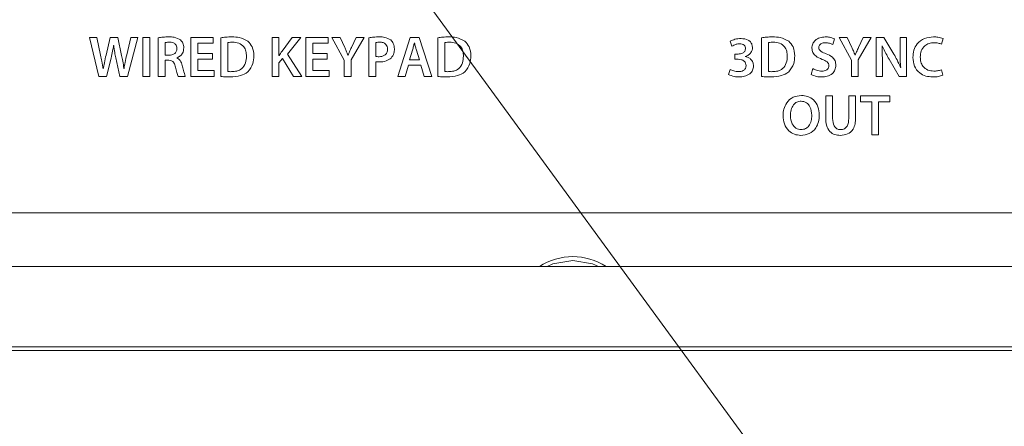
# Model space of a CAD drawing. Header units: millimetres. Extents: x 0 to 1118, y 0 to 864.
# Tile 279 of 390: x 839.25 to 851.89, y 389.44 to 394.65. Entities that reach past the tile are written whole.
import ezdxf

# ---------------------------------------------------------------- set-up
doc = ezdxf.new("R2010")
doc.units = ezdxf.units.MM
doc.styles.add('SLDTEXTSTYLE0', font='TXT', dxfattribs={"width": 0.605})
doc.dimstyles.new('SLDDIMSTYLE0', dxfattribs={"dimtxt": 3.175, "dimasz": 3.302, "dimexe": 0, "dimexo": 0.0625, "dimgap": 0.79375, "dimtad": 0, "dimtih": 1, "dimtoh": 1, "dimdec": 1, "dimlfac": 4, "dimrnd": 1e-09, "dimzin": 12, "dimdsep": 46, "dimtxsty": 'SLDTEXTSTYLE0', "dimsah": 1, "dimcen": 0.09, "dimadec": 0, "dimazin": 3, "dimtfac": 1, "dimtofl": 0, "dimtmove": 0, "dimatfit": 3, "dimfxl": 1, "dimfrac": 2, "dimtolj": 1, "dimtzin": 12, "dimarcsym": 0})

# ---------------------------------------------------------------- blocks, each defined once
blk = doc.blocks.new('_D_17')
at = {"color": 7, "linetype": 'Continuous', "lineweight": 0}
for p, q in [((900.769, 417.364), (739.354, 417.364)), ((740.954, 417.364), (740.954, 402.787)), ((740.954, 383.339), (740.954, 397.915)), ((785.651, 383.339), (739.354, 383.339))]:
    blk.add_line(p, q, dxfattribs=at)
for points in [[(740.954, 417.364), (740.446, 414.062), (741.462, 414.062)], [(740.954, 383.339), (741.462, 386.641), (740.446, 386.641)]]:
    blk.add_solid(points, dxfattribs=at)
at = {"color": 7, "linetype": 'Continuous', "lineweight": 0, "insert": (735.497, 402.008), "char_height": 3.175, "attachment_point": 1, "style": 'SLDTEXTSTYLE0'}
blk.add_mtext('136.1', dxfattribs=at)

msp = doc.modelspace()

# ---------------------------------------------------------------- linework, layer by layer
at = {"color": 7, "linetype": 'Continuous', "lineweight": 0}
msp.add_line((832.1452, 411.7342), (863.6514, 368.6663), dxfattribs=at)
at = {"color": 9, "linetype": 'Continuous', "lineweight": 0}
for p, q in [((840.2379, 394.4261), (840.141, 394.4261)), ((840.141, 394.4261), (840.2631, 393.9261)), ((840.2853, 394.1971), (840.2379, 394.4261)), ((840.4095, 394.4261), (840.3555, 394.2001)), ((840.5049, 394.4261), (840.4095, 394.4261)), ((840.5545, 394.1963), (840.5049, 394.4261)), ((840.6721, 394.4261), (840.6203, 394.2026)), ((840.6307, 393.9261), (840.7645, 394.4261)), ((840.7645, 394.4261), (840.6721, 394.4261)), ((840.8271, 394.4261), (840.8271, 393.9261)), ((840.9155, 394.4261), (840.8271, 394.4261)), ((840.9155, 393.9261), (840.9155, 394.4261)), ((841.0261, 394.4226), (841.0261, 393.9261)), ((841.7323, 394.4261), (841.4446, 394.4261)), ((841.4446, 394.4261), (841.4446, 393.9261)), ((841.7323, 394.3515), (841.7323, 394.4261)), ((841.8288, 394.423), (841.8288, 393.9254)), ((842.5758, 394.4261), (842.4875, 394.4261)), ((842.4875, 394.4261), (842.4875, 393.9261)), ((842.5758, 394.1961), (842.5758, 394.4261)), ((842.7448, 394.4261), (842.6144, 394.2503)), ((842.6855, 394.2132), (842.8574, 394.4261)), ((842.8574, 394.4261), (842.7448, 394.4261)), ((843.2074, 394.4261), (842.9197, 394.4261)), ((842.9197, 394.4261), (842.9197, 393.9261)), ((843.2074, 394.3515), (843.2074, 394.4261)), ((843.3597, 394.4261), (843.2559, 394.4261)), ((843.2559, 394.4261), (843.4137, 394.1345)), ((843.4195, 394.2976), (843.3597, 394.4261)), ((843.5021, 394.1368), (843.6681, 394.4261)), ((843.5651, 394.4261), (843.505, 394.2977)), ((843.6681, 394.4261), (843.5651, 394.4261)), ((843.7294, 394.4227), (843.7294, 393.9261)), ((844.2598, 394.4261), (844.0999, 393.9261)), ((844.376, 394.4261), (844.2598, 394.4261)), ((844.5381, 393.9261), (844.376, 394.4261)), ((844.6144, 394.423), (844.6144, 393.9254)), ((848.772, 394.423), (848.772, 393.9254)), ((849.6847, 394.3346), (849.7058, 394.4078)), ((849.8706, 394.4261), (849.7668, 394.4261)), ((849.7668, 394.4261), (849.9247, 394.1345)), ((849.9305, 394.2976), (849.8706, 394.4261)), ((850.013, 394.1368), (850.179, 394.4261)), ((850.076, 394.4261), (850.016, 394.2977)), ((850.179, 394.4261), (850.076, 394.4261)), ((850.3418, 394.4261), (850.2403, 394.4261)), ((850.2403, 394.4261), (850.2403, 393.9261)), ((850.4706, 394.2104), (850.3418, 394.4261)), ((850.6305, 394.4254), (850.549, 394.4254)), ((850.549, 394.4254), (850.549, 394.2511)), ((850.6305, 393.9261), (850.6305, 394.4254)), ((851.0816, 394.339), (851.1016, 394.411)), ((840.4524, 394.3239), (840.4539, 394.324)), ((841.1144, 394.1991), (841.1144, 394.3606)), ((841.533, 394.22), (841.533, 394.3515)), ((841.533, 394.3515), (841.7323, 394.3515)), ((841.9172, 393.9892), (841.9172, 394.3598)), ((843.0081, 394.22), (843.0081, 394.3515)), ((843.0081, 394.3515), (843.2074, 394.3515)), ((843.8177, 394.1829), (843.8177, 394.3605)), ((844.3138, 394.3582), (844.3153, 394.3583)), ((844.3405, 394.2631), (844.3797, 394.1379)), ((844.7028, 393.9892), (844.7028, 394.3598)), ((848.3699, 394.3777), (848.3906, 394.3132)), ((848.8604, 393.9892), (848.8604, 394.3598)), ((850.3175, 394.317), (850.3196, 394.3178)), ((840.3614, 393.9261), (840.4191, 394.1612)), ((840.4813, 394.1635), (840.533, 393.9261)), ((841.1677, 394.1991), (841.1144, 394.1991)), ((841.2662, 394.1628), (841.2662, 394.165)), ((841.7212, 394.22), (841.533, 394.22)), ((841.533, 394.0007), (841.533, 394.1459)), ((841.533, 394.1459), (841.7212, 394.1459)), ((841.7212, 394.1459), (841.7212, 394.22)), ((842.5781, 394.196), (842.5758, 394.1961)), ((842.5758, 394.1019), (842.6203, 394.1553)), ((842.6203, 394.1553), (842.7618, 393.9261)), ((842.8685, 393.9261), (842.6855, 394.2132)), ((843.1963, 394.22), (843.0081, 394.22)), ((843.0081, 394.0007), (843.0081, 394.1459)), ((843.0081, 394.1459), (843.1963, 394.1459)), ((843.1963, 394.1459), (843.1963, 394.22)), ((843.4626, 394.1983), (843.4611, 394.1983)), ((843.5021, 393.9261), (843.5021, 394.1368)), ((844.2516, 394.1379), (844.2901, 394.2606)), ((844.3797, 394.1379), (844.2516, 394.1379)), ((848.4707, 394.2128), (848.4298, 394.2128)), ((848.4298, 394.2128), (848.4298, 394.1462)), ((848.4298, 394.1462), (848.4721, 394.1462)), ((848.5621, 394.1809), (848.5621, 394.1825)), ((849.9736, 394.1983), (849.9721, 394.1983)), ((850.013, 393.9261), (850.013, 394.1368)), ((850.4091, 394.1452), (850.5394, 393.9261)), ((840.3193, 394.0213), (840.3178, 394.0213)), ((840.5863, 394.0275), (840.5848, 394.0275)), ((841.1144, 393.9261), (841.1144, 394.1324)), ((841.1144, 394.1324), (841.1597, 394.1324)), ((842.5758, 393.9261), (842.5758, 394.1019)), ((843.4137, 394.1345), (843.4137, 393.9261)), ((843.8177, 393.9261), (843.8177, 394.1141)), ((844.1939, 393.9261), (844.2368, 394.0702)), ((844.2368, 394.0702), (844.3952, 394.0702)), ((844.3952, 394.0702), (844.4404, 393.9261)), ((848.3666, 394.0167), (848.3457, 393.9503)), ((849.4284, 394.0256), (849.4088, 393.9502)), ((849.9247, 394.1345), (849.9247, 393.9261)), ((850.3218, 393.9261), (850.3218, 394.1049)), ((850.557, 394.0419), (850.5555, 394.0419)), ((851.0972, 393.9411), (851.0823, 394.0124)), ((840.2631, 393.9261), (840.3614, 393.9261)), ((840.533, 393.9261), (840.6307, 393.9261)), ((840.8271, 393.9261), (840.9155, 393.9261)), ((841.0261, 393.9261), (841.1144, 393.9261)), ((841.2808, 393.926), (841.3731, 393.9261)), ((841.4446, 393.9261), (841.7434, 393.9261)), ((841.7434, 394.0007), (841.533, 394.0007)), ((841.7434, 393.9261), (841.7434, 394.0007)), ((842.4875, 393.9261), (842.5758, 393.9261)), ((842.7618, 393.9261), (842.8685, 393.9261)), ((842.9197, 393.9261), (843.2185, 393.9261)), ((843.2185, 394.0007), (843.0081, 394.0007)), ((843.2185, 393.9261), (843.2185, 394.0007)), ((843.4137, 393.9261), (843.5021, 393.9261)), ((843.7294, 393.9261), (843.8177, 393.9261)), ((844.0999, 393.9261), (844.1939, 393.9261)), ((844.4404, 393.9261), (844.5381, 393.9261)), ((849.9247, 393.9261), (850.013, 393.9261)), ((850.2403, 393.9261), (850.3218, 393.9261)), ((850.5394, 393.9261), (850.6305, 393.9261)), ((849.282, 393.6823), (849.2819, 393.6823)), ((849.5953, 393.6761), (849.5953, 393.3909)), ((849.6837, 393.6761), (849.5953, 393.6761)), ((849.6837, 393.3858), (849.6837, 393.6761)), ((849.9787, 393.6761), (849.8904, 393.6761)), ((849.8904, 393.6761), (849.8904, 393.3858)), ((849.9787, 393.3917), (849.9787, 393.6761)), ((850.4175, 393.6761), (850.0431, 393.6761)), ((850.0431, 393.6761), (850.0431, 393.6015)), ((850.4175, 393.6015), (850.4175, 393.6761)), ((849.2797, 393.6089), (849.2797, 393.6089)), ((850.0431, 393.6015), (850.1854, 393.6015)), ((850.1854, 393.6015), (850.1854, 393.1761)), ((850.2737, 393.1761), (850.2737, 393.6015)), ((850.2737, 393.6015), (850.4175, 393.6015)), ((850.1854, 393.1761), (850.2737, 393.1761)), ((809.5412, 390.4582), (883.1475, 390.4582)), ((883.1475, 390.409), (809.5412, 390.409))]:
    msp.add_line(p, q, dxfattribs=at)
at = {"color": 7, "linetype": 'Continuous', "lineweight": 15}
for p, q in [((809.9719, 392.1756), (882.7219, 392.1756)), ((882.8519, 391.4886), (809.8368, 391.4886))]:
    msp.add_line(p, q, dxfattribs=at)
at = {"color": 7, "linetype": 'Continuous', "lineweight": 15, "flags": 128}
for points in [[(846.3469, 391.5651), (846.092, 391.5202), (846.0181, 391.4886)], [(846.6756, 391.4886), (846.6017, 391.5202), (846.3469, 391.5651)]]:
    msp.add_lwpolyline(points, dxfattribs=at)
at = {"color": 7, "linetype": 'Continuous', "lineweight": 15}
msp.add_arc((846.3469, 390.8201), 0.7937, 57.37702, 122.62298, dxfattribs=at)
at = {"color": 9, "linetype": 'Continuous', "lineweight": 0}
for points, knots in [([(841.1612, 394.4328), (841.1358, 394.4324), (841.0906, 394.4316), (841.0458, 394.4254), (841.0261, 394.4226)], [0, 0, 0, 0, 0.5600311, 1, 1, 1, 1]), ([(841.3127, 394.3936), (841.2861, 394.4076), (841.2385, 394.4326), (841.1849, 394.4328), (841.1612, 394.4328)], [0, 0, 0, 0, 0.5573206, 1, 1, 1, 1]), ([(841.3546, 394.2924), (841.3528, 394.314), (841.3497, 394.3526), (841.324, 394.3811), (841.3127, 394.3936)], [0, 0, 0, 0, 0.5603241, 1, 1, 1, 1]), ([(841.9717, 394.4328), (841.945, 394.4325), (841.8971, 394.432), (841.8497, 394.4257), (841.8288, 394.423)], [0, 0, 0, 0, 0.560025, 1, 1, 1, 1]), ([(842.1765, 394.3778), (842.1407, 394.397), (842.0764, 394.4314), (842.0038, 394.4324), (841.9717, 394.4328)], [0, 0, 0, 0, 0.5578967, 1, 1, 1, 1]), ([(843.8659, 394.4328), (843.8403, 394.4326), (843.7945, 394.4322), (843.7493, 394.4256), (843.7294, 394.4227)], [0, 0, 0, 0, 0.5601152, 1, 1, 1, 1]), ([(844.0104, 394.3933), (843.9852, 394.407), (843.9399, 394.4316), (843.8886, 394.4325), (843.8659, 394.4328)], [0, 0, 0, 0, 0.5577291, 1, 1, 1, 1]), ([(844.0578, 394.2795), (844.0557, 394.3038), (844.052, 394.3471), (844.0231, 394.3792), (844.0104, 394.3933)], [0, 0, 0, 0, 0.5602212, 1, 1, 1, 1]), ([(844.7573, 394.4328), (844.7305, 394.4325), (844.6827, 394.432), (844.6353, 394.4257), (844.6144, 394.423)], [0, 0, 0, 0, 0.560025, 1, 1, 1, 1]), ([(844.9621, 394.3778), (844.9262, 394.397), (844.862, 394.4314), (844.7894, 394.4324), (844.7573, 394.4328)], [0, 0, 0, 0, 0.5578967, 1, 1, 1, 1]), ([(848.5084, 394.4122), (848.4812, 394.4107), (848.4327, 394.408), (848.3891, 394.387), (848.3699, 394.3777)], [0, 0, 0, 0, 0.5602934, 1, 1, 1, 1]), ([(848.6545, 394.2979), (848.6534, 394.3109), (848.651, 394.3369), (848.6295, 394.3707), (848.5842, 394.4061), (848.5396, 394.4097), (848.5084, 394.4122)], [0, 0, 0, 0, 0.1870365, 0.3739214, 0.5609735, 1, 1, 1, 1]), ([(848.9149, 394.4328), (848.8881, 394.4325), (848.8403, 394.432), (848.7929, 394.4257), (848.772, 394.423)], [0, 0, 0, 0, 0.560025, 1, 1, 1, 1]), ([(849.1197, 394.3778), (849.0838, 394.397), (849.0196, 394.4314), (848.947, 394.4324), (848.9149, 394.4328)], [0, 0, 0, 0, 0.5578967, 1, 1, 1, 1]), ([(849.5893, 394.4328), (849.5658, 394.4311), (849.5189, 394.4278), (849.4601, 394.395), (849.4231, 394.3449), (849.419, 394.308), (849.417, 394.2895)], [0, 0, 0, 0, 0.2808324, 0.5601744, 0.7799873, 1, 1, 1, 1]), ([(849.7058, 394.4078), (849.6848, 394.4163), (849.6474, 394.4313), (849.6071, 394.4324), (849.5893, 394.4328)], [0, 0, 0, 0, 0.5592731, 1, 1, 1, 1]), ([(850.9801, 394.4328), (850.9406, 394.4291), (850.8618, 394.4217), (850.7693, 394.3539), (850.721, 394.2625), (850.7161, 394.2007), (850.7137, 394.1697)], [0, 0, 0, 0, 0.280141, 0.5592569, 0.7792445, 1, 1, 1, 1]), ([(851.1016, 394.411), (851.0795, 394.4184), (851.04, 394.4316), (850.9984, 394.4325), (850.9801, 394.4328)], [0, 0, 0, 0, 0.5592172, 1, 1, 1, 1]), ([(840.4191, 394.1612), (840.4263, 394.1914), (840.4391, 394.2453), (840.4484, 394.2999), (840.4524, 394.3239)], [0, 0, 0, 0, 0.5599829, 1, 1, 1, 1]), ([(840.4539, 394.324), (840.4578, 394.2939), (840.4649, 394.24), (840.4763, 394.1869), (840.4813, 394.1635)], [0, 0, 0, 0, 0.559968, 1, 1, 1, 1]), ([(841.1144, 394.3606), (841.1247, 394.3622), (841.1432, 394.3649), (841.1618, 394.365), (841.17, 394.3651)], [0, 0, 0, 0, 0.5596175, 1, 1, 1, 1]), ([(841.2662, 394.2833), (841.2646, 394.2695), (841.2614, 394.242), (841.2328, 394.2136), (841.1999, 394.2009), (841.1784, 394.1997), (841.1677, 394.1991)], [0, 0, 0, 0, 0.2795576, 0.55825, 0.7788315, 1, 1, 1, 1]), ([(841.17, 394.3651), (841.1834, 394.3644), (841.2102, 394.363), (841.245, 394.3455), (841.2639, 394.315), (841.2655, 394.2939), (841.2662, 394.2833)], [0, 0, 0, 0, 0.280926, 0.5601077, 0.7794374, 1, 1, 1, 1]), ([(841.2662, 394.165), (841.28, 394.1719), (841.3076, 394.1856), (841.3456, 394.2281), (841.3512, 394.2681), (841.3546, 394.2924)], [0, 0, 0, 0, 0.2807722, 0.5615988, 1, 1, 1, 1]), ([(841.9172, 394.3598), (841.9288, 394.3616), (841.9496, 394.3648), (841.9706, 394.365), (841.9799, 394.3651)], [0, 0, 0, 0, 0.5597639, 1, 1, 1, 1]), ([(841.9799, 394.3651), (842.007, 394.3632), (842.061, 394.3595), (842.1255, 394.3134), (842.1549, 394.2488), (842.1571, 394.2065), (842.1582, 394.1853)], [0, 0, 0, 0, 0.2805326, 0.5589499, 0.7790668, 1, 1, 1, 1]), ([(842.2534, 394.1883), (842.2507, 394.2288), (842.2459, 394.3011), (842.1977, 394.3544), (842.1765, 394.3778)], [0, 0, 0, 0, 0.5603535, 1, 1, 1, 1]), ([(843.4611, 394.1983), (843.4538, 394.217), (843.4406, 394.2504), (843.426, 394.2832), (843.4195, 394.2976)], [0, 0, 0, 0, 0.5599832, 1, 1, 1, 1]), ([(843.505, 394.2977), (843.4967, 394.2794), (843.4817, 394.2465), (843.4685, 394.213), (843.4626, 394.1983)], [0, 0, 0, 0, 0.5600011, 1, 1, 1, 1]), ([(843.8177, 394.3605), (843.8273, 394.362), (843.8445, 394.3647), (843.8619, 394.365), (843.8696, 394.3651)], [0, 0, 0, 0, 0.5596782, 1, 1, 1, 1]), ([(843.9695, 394.2756), (843.9681, 394.2601), (843.9653, 394.2292), (843.9348, 394.1955), (843.8977, 394.181), (843.8736, 394.1797), (843.8615, 394.1791)], [0, 0, 0, 0, 0.2800123, 0.5583205, 0.7788761, 1, 1, 1, 1]), ([(843.8696, 394.3651), (843.8838, 394.3642), (843.9123, 394.3625), (843.9482, 394.3419), (843.9671, 394.3092), (843.9687, 394.2868), (843.9695, 394.2756)], [0, 0, 0, 0, 0.2808088, 0.5596812, 0.7793003, 1, 1, 1, 1]), ([(844.0162, 394.162), (844.0302, 394.1818), (844.0553, 394.2173), (844.057, 394.2605), (844.0578, 394.2795)], [0, 0, 0, 0, 0.5578656, 1, 1, 1, 1]), ([(844.2901, 394.2606), (844.2947, 394.2788), (844.3028, 394.3113), (844.3105, 394.3439), (844.3138, 394.3582)], [0, 0, 0, 0, 0.5599914, 1, 1, 1, 1]), ([(844.3153, 394.3583), (844.3196, 394.3405), (844.3274, 394.3086), (844.3365, 394.277), (844.3405, 394.2631)], [0, 0, 0, 0, 0.56002, 1, 1, 1, 1]), ([(844.7028, 394.3598), (844.7144, 394.3616), (844.7352, 394.3648), (844.7562, 394.365), (844.7655, 394.3651)], [0, 0, 0, 0, 0.5597639, 1, 1, 1, 1]), ([(844.7655, 394.3651), (844.7926, 394.3632), (844.8466, 394.3595), (844.9111, 394.3134), (844.9405, 394.2488), (844.9427, 394.2065), (844.9438, 394.1853)], [0, 0, 0, 0, 0.2805326, 0.5589499, 0.7790668, 1, 1, 1, 1]), ([(845.039, 394.1883), (845.0363, 394.2288), (845.0315, 394.3011), (844.9833, 394.3544), (844.9621, 394.3778)], [0, 0, 0, 0, 0.56035353, 1, 1, 1, 1]), ([(848.3906, 394.3132), (848.4078, 394.3228), (848.4387, 394.3401), (848.4738, 394.3431), (848.4892, 394.3445)], [0, 0, 0, 0, 0.5598688, 1, 1, 1, 1]), ([(848.5662, 394.2825), (848.564, 394.2701), (848.5597, 394.2453), (848.5212, 394.2183), (848.4898, 394.2149), (848.4707, 394.2128)], [0, 0, 0, 0, 0.2794098, 0.5588696, 1, 1, 1, 1]), ([(848.4892, 394.3445), (848.4996, 394.3439), (848.5204, 394.3426), (848.5471, 394.3294), (848.5637, 394.3071), (848.5654, 394.2907), (848.5662, 394.2825)], [0, 0, 0, 0, 0.2809761, 0.5598898, 0.7799662, 1, 1, 1, 1]), ([(848.5621, 394.1825), (848.576, 394.1879), (848.6038, 394.1987), (848.6349, 394.2276), (848.6522, 394.2627), (848.6537, 394.2861), (848.6545, 394.2979)], [0, 0, 0, 0, 0.2803026, 0.5594867, 0.7796944, 1, 1, 1, 1]), ([(848.8604, 394.3598), (848.872, 394.3616), (848.8928, 394.3648), (848.9138, 394.365), (848.9231, 394.3651)], [0, 0, 0, 0, 0.5597639, 1, 1, 1, 1]), ([(848.9231, 394.3651), (848.9502, 394.3632), (849.0042, 394.3595), (849.0687, 394.3134), (849.0981, 394.2488), (849.1003, 394.2065), (849.1014, 394.1853)], [0, 0, 0, 0, 0.2805326, 0.5589499, 0.7790668, 1, 1, 1, 1]), ([(849.1966, 394.1883), (849.1939, 394.2288), (849.1891, 394.3011), (849.1409, 394.3544), (849.1197, 394.3778)], [0, 0, 0, 0, 0.5603535, 1, 1, 1, 1]), ([(849.417, 394.2895), (849.4193, 394.2698), (849.424, 394.2303), (849.4735, 394.1764), (849.5198, 394.1566), (849.5481, 394.1446)], [0, 0, 0, 0, 0.2796044, 0.5591743, 1, 1, 1, 1]), ([(849.5053, 394.2984), (849.5062, 394.3055), (849.5079, 394.3197), (849.5213, 394.337), (849.5467, 394.3553), (849.5709, 394.357), (849.588, 394.3582)], [0, 0, 0, 0, 0.1866569, 0.3738014, 0.5606334, 1, 1, 1, 1]), ([(849.6005, 394.2163), (849.5771, 394.2252), (849.5446, 394.2375), (849.5093, 394.2684), (849.5066, 394.2884), (849.5053, 394.2984)], [0, 0, 0, 0, 0.5619455, 0.7813793, 1, 1, 1, 1]), ([(849.588, 394.3582), (849.6069, 394.3571), (849.6406, 394.3552), (849.6712, 394.3409), (849.6847, 394.3346)], [0, 0, 0, 0, 0.5599342, 1, 1, 1, 1]), ([(849.9721, 394.1983), (849.9647, 394.217), (849.9515, 394.2504), (849.9369, 394.2832), (849.9305, 394.2976)], [0, 0, 0, 0, 0.5599832, 1, 1, 1, 1]), ([(850.016, 394.2977), (850.0076, 394.2794), (849.9927, 394.2465), (849.9794, 394.213), (849.9736, 394.1983)], [0, 0, 0, 0, 0.5600011, 1, 1, 1, 1]), ([(850.3218, 394.1049), (850.3218, 394.1445), (850.3219, 394.2152), (850.3188, 394.2859), (850.3175, 394.317)], [0, 0, 0, 0, 0.5600075, 1, 1, 1, 1]), ([(850.3196, 394.3178), (850.3351, 394.2849), (850.3627, 394.2263), (850.395, 394.17), (850.4091, 394.1452)], [0, 0, 0, 0, 0.5599548, 1, 1, 1, 1]), ([(850.8089, 394.1741), (850.8109, 394.2011), (850.8149, 394.2548), (850.8586, 394.3196), (850.9205, 394.3536), (850.9627, 394.3567), (850.9839, 394.3582)], [0, 0, 0, 0, 0.2806385, 0.5592511, 0.7793647, 1, 1, 1, 1]), ([(850.9839, 394.3582), (851.0027, 394.3574), (851.0363, 394.3558), (851.0678, 394.3442), (851.0816, 394.339)], [0, 0, 0, 0, 0.55995091, 1, 1, 1, 1]), ([(840.3178, 394.0213), (840.3122, 394.0542), (840.3022, 394.1129), (840.2905, 394.1714), (840.2853, 394.1971)], [0, 0, 0, 0, 0.5599962, 1, 1, 1, 1]), ([(840.3555, 394.2001), (840.3481, 394.1669), (840.3348, 394.1075), (840.324, 394.0476), (840.3193, 394.0213)], [0, 0, 0, 0, 0.56000083, 1, 1, 1, 1]), ([(840.5848, 394.0275), (840.58, 394.0592), (840.5714, 394.1157), (840.5597, 394.1717), (840.5545, 394.1963)], [0, 0, 0, 0, 0.5599869, 1, 1, 1, 1]), ([(840.6203, 394.2026), (840.6134, 394.17), (840.6011, 394.1118), (840.5909, 394.0533), (840.5863, 394.0275)], [0, 0, 0, 0, 0.5599986, 1, 1, 1, 1]), ([(841.3343, 394.0661), (841.3274, 394.0882), (841.3178, 394.1189), (841.2905, 394.1506), (841.2743, 394.1587), (841.2662, 394.1628)], [0, 0, 0, 0, 0.5594311, 0.7797918, 1, 1, 1, 1]), ([(842.1582, 394.1853), (842.1564, 394.1559), (842.1528, 394.0974), (842.1064, 394.0252), (842.037, 393.9907), (841.991, 393.9882), (841.968, 393.987)], [0, 0, 0, 0, 0.2808383, 0.5591795, 0.7791707, 1, 1, 1, 1]), ([(842.1765, 393.9828), (842.2022, 394.017), (842.2483, 394.0785), (842.2518, 394.1546), (842.2534, 394.1883)], [0, 0, 0, 0, 0.5579713, 1, 1, 1, 1]), ([(842.6144, 394.2503), (842.6074, 394.2403), (842.595, 394.2224), (842.5833, 394.2041), (842.5781, 394.196)], [0, 0, 0, 0, 0.5599892, 1, 1, 1, 1]), ([(843.8615, 394.1791), (843.8533, 394.179), (843.8385, 394.1789), (843.8241, 394.1817), (843.8177, 394.1829)], [0, 0, 0, 0, 0.560117, 1, 1, 1, 1]), ([(843.8615, 394.1112), (843.8933, 394.1127), (843.9499, 394.1154), (843.996, 394.1478), (844.0162, 394.162)], [0, 0, 0, 0, 0.5609216, 1, 1, 1, 1]), ([(844.9438, 394.1853), (844.942, 394.1559), (844.9384, 394.0974), (844.8919, 394.0252), (844.8226, 393.9907), (844.7766, 393.9882), (844.7536, 393.987)], [0, 0, 0, 0, 0.2808383, 0.5591795, 0.7791707, 1, 1, 1, 1]), ([(844.9621, 393.9828), (844.9878, 394.017), (845.0339, 394.0785), (845.0374, 394.1546), (845.039, 394.1883)], [0, 0, 0, 0, 0.5579713, 1, 1, 1, 1]), ([(848.4721, 394.1462), (848.4856, 394.1449), (848.5127, 394.1425), (848.5478, 394.1254), (848.5696, 394.0964), (848.572, 394.075), (848.5733, 394.0643)], [0, 0, 0, 0, 0.2805236, 0.5607371, 0.7799345, 1, 1, 1, 1]), ([(848.6681, 394.0606), (848.6664, 394.077), (848.6629, 394.1098), (848.6345, 394.1474), (848.5996, 394.1715), (848.5746, 394.1778), (848.5621, 394.1809)], [0, 0, 0, 0, 0.2799334, 0.5591438, 0.7795188, 1, 1, 1, 1]), ([(849.1014, 394.1853), (849.0996, 394.1559), (849.096, 394.0974), (849.0495, 394.0252), (848.9802, 393.9907), (848.9342, 393.9882), (848.9112, 393.987)], [0, 0, 0, 0, 0.2808383, 0.5591795, 0.7791707, 1, 1, 1, 1]), ([(849.1197, 393.9828), (849.1454, 394.017), (849.1915, 394.0785), (849.195, 394.1546), (849.1966, 394.1883)], [0, 0, 0, 0, 0.5579713, 1, 1, 1, 1]), ([(849.5481, 394.1446), (849.5711, 394.1361), (849.6031, 394.1243), (849.6334, 394.0907), (849.6355, 394.0714), (849.6365, 394.0618)], [0, 0, 0, 0, 0.5607159, 0.7804259, 1, 1, 1, 1]), ([(849.7249, 394.0684), (849.7231, 394.088), (849.7196, 394.127), (849.6745, 394.1838), (849.6286, 394.204), (849.6005, 394.2163)], [0, 0, 0, 0, 0.27992494, 0.55935581, 1, 1, 1, 1]), ([(850.5555, 394.0419), (850.5412, 394.0741), (850.5158, 394.1318), (850.4844, 394.1864), (850.4706, 394.2104)], [0, 0, 0, 0, 0.5599584, 1, 1, 1, 1]), ([(850.549, 394.2511), (850.5493, 394.212), (850.5497, 394.1422), (850.5547, 394.0725), (850.557, 394.0419)], [0, 0, 0, 0, 0.5599979, 1, 1, 1, 1]), ([(850.7137, 394.1697), (850.717, 394.1319), (850.7236, 394.0563), (850.7904, 393.9683), (850.8794, 393.9252), (850.9386, 393.9212), (850.9683, 393.9192)], [0, 0, 0, 0, 0.280224, 0.559007, 0.7791354, 1, 1, 1, 1]), ([(850.9831, 393.9938), (850.9564, 393.9961), (850.9033, 394.0007), (850.8422, 394.0488), (850.8129, 394.1117), (850.8102, 394.1533), (850.8089, 394.1741)], [0, 0, 0, 0, 0.2802612, 0.5587817, 0.7790512, 1, 1, 1, 1]), ([(841.1597, 394.1324), (841.1728, 394.1315), (841.1988, 394.1295), (841.2362, 394.0976), (841.2435, 394.0646), (841.248, 394.0444)], [0, 0, 0, 0, 0.2808044, 0.5588733, 1, 1, 1, 1]), ([(841.248, 394.0444), (841.2529, 394.022), (841.2616, 393.9818), (841.2749, 393.943), (841.2808, 393.926)], [0, 0, 0, 0, 0.5602424, 1, 1, 1, 1]), ([(841.3731, 393.9261), (841.3648, 393.9519), (841.35, 393.998), (841.3391, 394.0453), (841.3343, 394.0661)], [0, 0, 0, 0, 0.5596186, 1, 1, 1, 1]), ([(843.8177, 394.1141), (843.8258, 394.1131), (843.8404, 394.1112), (843.8551, 394.1112), (843.8615, 394.1112)], [0, 0, 0, 0, 0.55992787, 1, 1, 1, 1]), ([(848.4762, 393.987), (848.4548, 393.9889), (848.4163, 393.9923), (848.3818, 394.0092), (848.3666, 394.0167)], [0, 0, 0, 0, 0.55968058, 1, 1, 1, 1]), ([(848.5733, 394.0643), (848.5714, 394.0512), (848.5676, 394.0251), (848.531, 393.9912), (848.497, 393.9886), (848.4762, 393.987)], [0, 0, 0, 0, 0.279345, 0.5592972, 1, 1, 1, 1]), ([(848.4806, 393.9192), (848.5053, 393.9206), (848.5544, 393.9235), (848.6181, 393.9525), (848.6611, 394.0024), (848.6658, 394.0412), (848.6681, 394.0606)], [0, 0, 0, 0, 0.2811135, 0.5607727, 0.7803922, 1, 1, 1, 1]), ([(849.5459, 393.9938), (849.5228, 393.9956), (849.4815, 393.9988), (849.4447, 394.0174), (849.4284, 394.0256)], [0, 0, 0, 0, 0.5597546, 1, 1, 1, 1]), ([(849.54, 393.9192), (849.565, 393.9207), (849.6149, 393.9238), (849.6791, 393.9558), (849.7187, 394.0094), (849.7228, 394.0488), (849.7249, 394.0684)], [0, 0, 0, 0, 0.2810894, 0.5601779, 0.7800984, 1, 1, 1, 1]), ([(849.6365, 394.0618), (849.6358, 394.0538), (849.6345, 394.0379), (849.6207, 394.0175), (849.5921, 393.9971), (849.565, 393.9952), (849.5459, 393.9938)], [0, 0, 0, 0, 0.1870015, 0.3736409, 0.5606309, 1, 1, 1, 1]), ([(851.0823, 394.0124), (851.0643, 394.0063), (851.0321, 393.9953), (850.9981, 393.9943), (850.9831, 393.9938)], [0, 0, 0, 0, 0.5594286, 1, 1, 1, 1]), ([(841.8288, 393.9254), (841.8513, 393.9234), (841.8914, 393.9196), (841.9316, 393.9193), (841.9493, 393.9192)], [0, 0, 0, 0, 0.55991895, 1, 1, 1, 1]), ([(841.968, 393.987), (841.9585, 393.9868), (841.9415, 393.9866), (841.9246, 393.9884), (841.9172, 393.9892)], [0, 0, 0, 0, 0.5600988, 1, 1, 1, 1]), ([(841.9493, 393.9192), (841.995, 393.9206), (842.0764, 393.9231), (842.146, 393.9646), (842.1765, 393.9828)], [0, 0, 0, 0, 0.5610952, 1, 1, 1, 1]), ([(844.6144, 393.9254), (844.6369, 393.9234), (844.677, 393.9196), (844.7172, 393.9193), (844.7349, 393.9192)], [0, 0, 0, 0, 0.5599189, 1, 1, 1, 1]), ([(844.7536, 393.987), (844.7441, 393.9868), (844.7271, 393.9866), (844.7102, 393.9884), (844.7028, 393.9892)], [0, 0, 0, 0, 0.56009875, 1, 1, 1, 1]), ([(844.7349, 393.9192), (844.7806, 393.9206), (844.862, 393.9231), (844.9316, 393.9646), (844.9621, 393.9828)], [0, 0, 0, 0, 0.56109523, 1, 1, 1, 1]), ([(848.3457, 393.9503), (848.3699, 393.9401), (848.4132, 393.9217), (848.46, 393.92), (848.4806, 393.9192)], [0, 0, 0, 0, 0.559086, 1, 1, 1, 1]), ([(848.772, 393.9254), (848.7945, 393.9234), (848.8346, 393.9196), (848.8748, 393.9193), (848.8925, 393.9192)], [0, 0, 0, 0, 0.5599189, 1, 1, 1, 1]), ([(848.9112, 393.987), (848.9017, 393.9868), (848.8847, 393.9866), (848.8678, 393.9884), (848.8604, 393.9892)], [0, 0, 0, 0, 0.5600988, 1, 1, 1, 1]), ([(848.8925, 393.9192), (848.9382, 393.9206), (849.0196, 393.9231), (849.0892, 393.9646), (849.1197, 393.9828)], [0, 0, 0, 0, 0.5610952, 1, 1, 1, 1]), ([(849.4088, 393.9502), (849.4323, 393.9402), (849.4744, 393.9222), (849.5199, 393.9201), (849.54, 393.9192)], [0, 0, 0, 0, 0.55924, 1, 1, 1, 1]), ([(850.9683, 393.9192), (850.993, 393.9198), (851.0371, 393.9207), (851.0788, 393.9349), (851.0972, 393.9411)], [0, 0, 0, 0, 0.5605095, 1, 1, 1, 1]), ([(849.2819, 393.6823), (849.245, 393.6779), (849.1712, 393.669), (849.0921, 393.5959), (849.0527, 393.5089), (849.0485, 393.4512), (849.0465, 393.4223)], [0, 0, 0, 0, 0.27967532, 0.55864285, 0.77906293, 1, 1, 1, 1]), ([(849.5122, 393.4311), (849.509, 393.4669), (849.5028, 393.5384), (849.4471, 393.6256), (849.3664, 393.6748), (849.3102, 393.6798), (849.282, 393.6823)], [0, 0, 0, 0, 0.28033072, 0.55967174, 0.7794703, 1, 1, 1, 1]), ([(849.1417, 393.4238), (849.1432, 393.448), (849.1462, 393.4962), (849.1741, 393.5589), (849.2225, 393.602), (849.2606, 393.6066), (849.2797, 393.6089)], [0, 0, 0, 0, 0.2809078, 0.5609759, 0.7801549, 1, 1, 1, 1]), ([(849.2797, 393.6089), (849.3036, 393.605), (849.3514, 393.5972), (849.4066, 393.5253), (849.413, 393.4646), (849.417, 393.4275)], [0, 0, 0, 0, 0.279702, 0.5594599, 1, 1, 1, 1]), ([(849.0465, 393.4223), (849.0495, 393.3866), (849.0555, 393.3152), (849.1105, 393.2279), (849.1904, 393.1776), (849.2465, 393.1724), (849.2746, 393.1697)], [0, 0, 0, 0, 0.2804522, 0.5598347, 0.779584, 1, 1, 1, 1]), ([(849.2797, 393.2432), (849.2559, 393.247), (849.2081, 393.2545), (849.1516, 393.3256), (849.1454, 393.3866), (849.1417, 393.4238)], [0, 0, 0, 0, 0.2795593, 0.5594874, 1, 1, 1, 1]), ([(849.2746, 393.1697), (849.3119, 393.1739), (849.3865, 393.1821), (849.4685, 393.2544), (849.5064, 393.3436), (849.5102, 393.4019), (849.5122, 393.4311)], [0, 0, 0, 0, 0.2797051, 0.5586068, 0.778973, 1, 1, 1, 1]), ([(849.417, 393.4275), (849.4154, 393.4034), (849.4124, 393.3555), (849.3847, 393.2931), (849.3366, 393.2502), (849.2987, 393.2455), (849.2797, 393.2432)], [0, 0, 0, 0, 0.2809425, 0.5609775, 0.7802589, 1, 1, 1, 1]), ([(849.5953, 393.3909), (849.5968, 393.36), (849.5997, 393.2984), (849.6389, 393.2175), (849.7096, 393.1743), (849.7582, 393.1713), (849.7826, 393.1697)], [0, 0, 0, 0, 0.28125, 0.5598714, 0.7794814, 1, 1, 1, 1]), ([(849.7856, 393.2432), (849.7689, 393.2451), (849.7438, 393.248), (849.7178, 393.2693), (849.6881, 393.3093), (849.6856, 393.3518), (849.6837, 393.3858)], [0, 0, 0, 0, 0.2492622, 0.3749484, 0.5007463, 1, 1, 1, 1]), ([(849.7826, 393.1697), (849.8144, 393.1724), (849.8779, 393.1776), (849.9484, 393.2396), (849.9749, 393.3175), (849.9774, 393.3669), (849.9787, 393.3917)], [0, 0, 0, 0, 0.27997955, 0.55811436, 0.77868503, 1, 1, 1, 1]), ([(849.8904, 393.3858), (849.8884, 393.3513), (849.886, 393.3081), (849.8553, 393.2679), (849.828, 393.2475), (849.8026, 393.2449), (849.7856, 393.2432)], [0, 0, 0, 0, 0.49886312, 0.62464552, 0.75033239, 1, 1, 1, 1])]:
    msp.add_open_spline(points, degree=3, knots=knots, dxfattribs=at)

# ---------------------------------------------------------------- dimensions: what is measured, and where the dimension line sits
at = {"color": 7, "linetype": 'Continuous', "lineweight": 0}
dim = msp.add_linear_dim(base=(740.9545, 383.3386), p1=(902.3694, 417.3636), p2=(787.2514, 383.3386), angle=90, dimstyle='SLDDIMSTYLE0', dxfattribs=at)
dim.commit()
dim.dimension.update_dxf_attribs({"geometry": '_D_17', "text_midpoint": (740.9545, 400.3511), "dimtype": 160})

doc.saveas('drawing.dxf')
